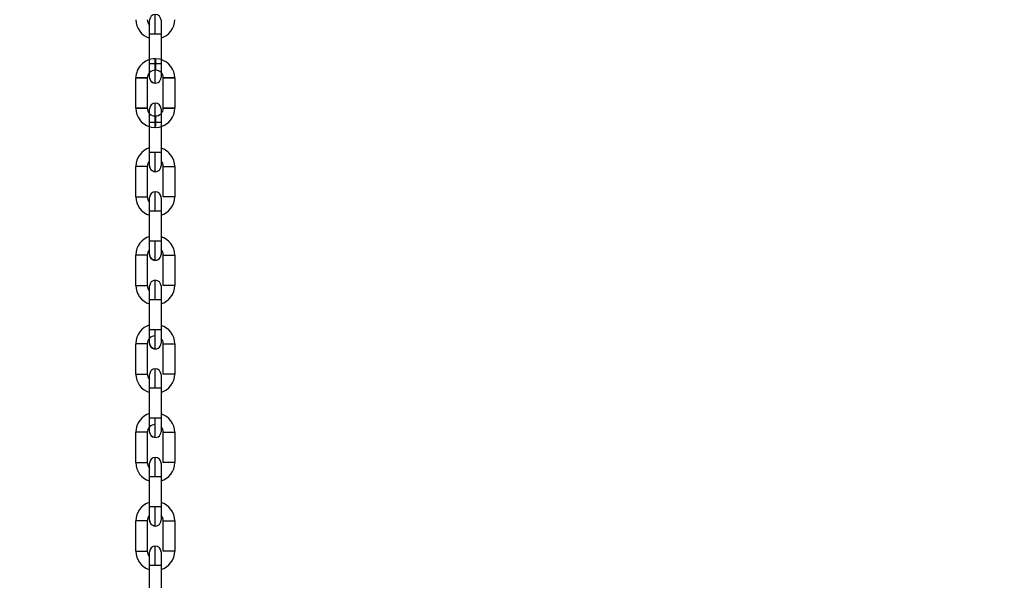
# Model space of a CAD drawing. Header units: inches. Extents: x 170 to 288, y 234 to 248.
# Tile 324 of 480: x 234.859 to 235.31, y 243.499 to 243.756. Entities that reach past the tile are written whole.
import ezdxf

# ---------------------------------------------------------------- set-up
doc = ezdxf.new("R2010")
doc.units = ezdxf.units.IN
doc.header["$LTSCALE"] = 0.25
doc.header["$MEASUREMENT"] = 0
doc.layers.add('ANNOTATIONS', color=1, linetype='Continuous')
doc.layers.add('STANDARD Z GUIDE MOTOR LH', color=7, linetype='Continuous')
doc.styles.add('ARIAL', font='arial.ttf', dxfattribs={"height": 0.09375})
doc.dimstyles.new('STANDARD$0', dxfattribs={"dimtxt": 0.09375, "dimasz": 0.09375, "dimexe": 0.03125, "dimexo": 0.046875, "dimgap": 0.09, "dimtad": 0, "dimtih": 1, "dimtoh": 1, "dimdec": 4, "dimzin": 0, "dimdsep": 46, "dimtxsty": 'ARIAL', "dimcen": 0.09, "dimadec": 0, "dimazin": 0, "dimtfac": 1, "dimtdec": 4, "dimtofl": 0, "dimtmove": 0, "dimatfit": 1, "dimfxl": 1, "dimtolj": 1, "dimtzin": 0, "dimarcsym": 0})

# ---------------------------------------------------------------- blocks, each defined once
blk = doc.blocks.new('*D51')
at = {"layer": 'ANNOTATIONS', "color": 0, "lineweight": -2, "transparency": 16777216}
for p, q in [((234.1246231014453, 244.1437778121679), (235.8395596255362, 244.1437778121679)), ((235.8083096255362, 244.0500278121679), (235.8083096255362, 242.2801168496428)), ((235.8083096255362, 240.2331944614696), (235.8083096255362, 242.0031054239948)), ((234.5308731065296, 240.1394444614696), (235.8395596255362, 240.1394444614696))]:
    blk.add_line(p, q, dxfattribs=at)
at = {"layer": 'ANNOTATIONS', "color": 0, "transparency": 16777216}
for points in [[(235.7926846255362, 244.0500278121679), (235.8239346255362, 244.0500278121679), (235.8083096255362, 244.1437778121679)], [(235.7926846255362, 240.2331944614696), (235.8239346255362, 240.2331944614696), (235.8083096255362, 240.1394444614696)]]:
    blk.add_solid(points, dxfattribs=at)
at = {"layer": 'defpoints', "color": 0, "transparency": 16777216}
for p in [(234.0777481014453, 244.1437778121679), (235.8083096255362, 244.1437778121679), (234.4839981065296, 240.1394444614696)]:
    blk.add_point(p, dxfattribs=at)
at = {"layer": 'ANNOTATIONS', "color": 0, "transparency": 16777216, "insert": (235.8083096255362, 242.1416111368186), "char_height": 0.09375, "attachment_point": 5, "style": 'ARIAL'}
blk.add_mtext('\\A1;OPENING HEIGHT', dxfattribs=at)

msp = doc.modelspace()

# ---------------------------------------------------------------- linework, layer by layer
at = {"layer": 'STANDARD Z GUIDE MOTOR LH'}
for p, q in [((234.9181285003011, 243.7357479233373), (234.9181287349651, 243.7496586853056)), ((234.9233780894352, 243.7496585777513), (234.9233778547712, 243.735747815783)), ((234.9206219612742, 243.7381204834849), (234.9208843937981, 243.7381204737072)), ((234.9118288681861, 243.7154172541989), (234.91182910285, 243.7293280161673)), ((234.9170784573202, 243.729327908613), (234.9170782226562, 243.715417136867)), ((234.9208843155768, 243.7328711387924), (234.9206218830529, 243.7328711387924)), ((234.9244272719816, 243.7154169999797), (234.9244275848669, 243.7293277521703)), ((234.9296768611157, 243.729327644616), (234.9296766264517, 243.7154168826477)), ((234.920621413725, 243.7118737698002), (234.9208839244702, 243.7118737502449)), ((234.9181276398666, 243.6950865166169), (234.9181279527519, 243.7089972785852)), ((234.9208837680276, 243.7066244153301), (234.9206213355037, 243.7066244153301)), ((234.923377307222, 243.7089971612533), (234.9233769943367, 243.6950863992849)), ((234.9118280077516, 243.6747558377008), (234.9118283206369, 243.6886665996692)), ((234.917077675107, 243.6886665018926), (234.9170773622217, 243.6747557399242)), ((234.9244264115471, 243.6747555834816), (234.9244267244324, 243.6886663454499)), ((234.9296760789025, 243.6886662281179), (234.9296757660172, 243.6747554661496)), ((234.9181267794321, 243.6544251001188), (234.9181270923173, 243.6683358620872)), ((234.9233764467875, 243.6683357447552), (234.9233761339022, 243.6544250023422)), ((234.9118271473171, 243.6340944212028), (234.9118274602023, 243.6480051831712)), ((234.9170768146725, 243.6480050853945), (234.9170765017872, 243.6340943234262)), ((234.9244256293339, 243.6340941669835), (234.9244258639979, 243.6480049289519)), ((234.929675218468, 243.6480048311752), (234.929674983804, 243.6340940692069)), ((234.9181259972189, 243.6137636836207), (234.9181262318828, 243.6276744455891)), ((234.923375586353, 243.6276743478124), (234.923375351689, 243.6137635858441)), ((234.9118263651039, 243.59343302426), (234.9118265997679, 243.6073437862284)), ((234.917075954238, 243.6073436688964), (234.917075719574, 243.5934329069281)), ((234.9244247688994, 243.5934327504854), (234.9244250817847, 243.6073435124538)), ((234.9296744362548, 243.6073434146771), (234.9296741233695, 243.5934326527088)), ((234.9181251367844, 243.5731022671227), (234.9181254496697, 243.5870130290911)), ((234.9233748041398, 243.5870129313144), (234.9233744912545, 243.573102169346)), ((234.9118255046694, 243.552771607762), (234.9118258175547, 243.5666823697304)), ((234.9170751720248, 243.5666822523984), (234.9170748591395, 243.55277149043)), ((234.9244239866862, 243.5527713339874), (234.9244242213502, 243.5666821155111)), ((234.9296735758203, 243.5666819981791), (234.929673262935, 243.5527712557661)), ((234.9181243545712, 243.5324408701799), (234.9181245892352, 243.5463516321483)), ((234.9233739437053, 243.5463515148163), (234.92337363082, 243.5324407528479)), ((234.9207489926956, 243.5324408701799), (234.9181243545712, 243.5324408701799)), ((234.9118247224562, 243.5121102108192), (234.9118249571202, 243.5260209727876)), ((234.9170743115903, 243.5260208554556), (234.917073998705, 243.5121100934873)), ((234.9244231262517, 243.5121099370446), (234.924423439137, 243.526020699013)), ((234.9296727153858, 243.526020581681), (234.9296724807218, 243.5121098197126)), ((234.9181238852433, 243.5095925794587), (234.9181238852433, 243.5118581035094)), ((234.9181234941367, 243.4917794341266), (234.918123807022, 243.5056901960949)), ((234.9233730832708, 243.5056901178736), (234.9233728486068, 243.4917793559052))]:
    msp.add_line(p, q, dxfattribs=at)
at = {"layer": 'STANDARD Z GUIDE MOTOR LH', "flags": 128}
for points in [[(234.9207534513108, 243.7496586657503), (234.9207534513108, 243.7513740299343), (234.9207535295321, 243.7530234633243), (234.9207535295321, 243.7558759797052), (234.9207536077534, 243.7569694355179), (234.9207536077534, 243.7584511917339)], [(234.9181287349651, 243.7496586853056), (234.9181288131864, 243.7508619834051), (234.9181288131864, 243.754020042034), (234.9181288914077, 243.7547870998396)], [(234.9181288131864, 243.7540199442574), (234.9181288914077, 243.7547870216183), (234.9181288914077, 243.7558265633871)], [(234.9233782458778, 243.7558264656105), (234.9233782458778, 243.7553569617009), (234.9233781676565, 243.7547869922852), (234.9233781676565, 243.7520189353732), (234.9233780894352, 243.7508618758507)], [(234.9233781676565, 243.7520187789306), (234.9233780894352, 243.7508616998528), (234.9233780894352, 243.7496583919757)], [(234.9233782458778, 243.7553569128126), (234.9233781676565, 243.7547869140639)], [(234.9181287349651, 243.7496586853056), (234.9183285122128, 243.7496586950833), (234.9188974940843, 243.7496586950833), (234.9197490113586, 243.7496586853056), (234.9207534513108, 243.7496586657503)], [(234.9207534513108, 243.7496586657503), (234.9217578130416, 243.749658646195), (234.9226093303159, 243.749658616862), (234.9231783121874, 243.7496585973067), (234.9233780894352, 243.7496585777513)], [(234.9206218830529, 243.7328711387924), (234.9206218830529, 243.7354958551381), (234.9206219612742, 243.7365002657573), (234.9206219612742, 243.7381204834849)], [(234.9208843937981, 243.7381204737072), (234.9208843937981, 243.7354957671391), (234.9208843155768, 243.7344913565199), (234.9208843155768, 243.7328711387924)], [(234.9233778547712, 243.7377594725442), (234.9225997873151, 243.7379514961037), (234.9208843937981, 243.7381204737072)], [(234.9181283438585, 243.7295798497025), (234.9181283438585, 243.7306193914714), (234.9181284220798, 243.73138647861), (234.9181284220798, 243.7345446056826), (234.9181285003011, 243.7357479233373)], [(234.9207531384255, 243.7357479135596), (234.9197486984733, 243.7357479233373), (234.9188972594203, 243.735747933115), (234.9183282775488, 243.735747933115), (234.9181285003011, 243.7357479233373)], [(234.9207529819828, 243.7269551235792), (234.9207529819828, 243.7295305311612), (234.9207530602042, 243.7308629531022), (234.9207530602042, 243.7323830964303), (234.9207531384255, 243.7340325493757), (234.9207531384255, 243.7357479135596)], [(234.9233778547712, 243.735747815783), (234.9231779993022, 243.7357478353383), (234.922609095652, 243.7357478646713), (234.9217575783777, 243.7357478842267), (234.9207531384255, 243.7357479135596)], [(234.9233778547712, 243.735747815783), (234.9233777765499, 243.7345444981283), (234.9233777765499, 243.732321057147), (234.9233776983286, 243.7313863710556), (234.9233776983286, 243.7295797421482)], [(234.9170784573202, 243.729327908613), (234.9168786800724, 243.7293279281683), (234.9163096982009, 243.7293279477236), (234.9154581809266, 243.7293279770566), (234.9144538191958, 243.729327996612), (234.9134493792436, 243.7293280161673), (234.9125978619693, 243.7293280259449), (234.9120289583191, 243.7293280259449), (234.91182910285, 243.7293280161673)], [(234.91182910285, 243.7293280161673), (234.9120289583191, 243.729327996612), (234.9125978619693, 243.7293279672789), (234.9134493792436, 243.7293279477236), (234.9144538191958, 243.7293279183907), (234.9154581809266, 243.7293278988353), (234.9163096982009, 243.7293278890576), (234.9168786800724, 243.7293278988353), (234.9170784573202, 243.729327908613)], [(234.9207529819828, 243.7269551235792), (234.9197485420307, 243.7271549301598), (234.9188970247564, 243.7277239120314), (234.9183281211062, 243.7285754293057), (234.9181283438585, 243.7295798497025)], [(234.9244275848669, 243.7293277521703), (234.9246273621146, 243.729327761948), (234.9251962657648, 243.7293277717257), (234.9260477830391, 243.729327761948), (234.9270522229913, 243.7293277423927), (234.9280566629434, 243.7293277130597), (234.9289081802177, 243.7293276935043), (234.929477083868, 243.7293276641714), (234.9296768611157, 243.729327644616)], [(234.9296768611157, 243.729327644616), (234.929477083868, 243.7293276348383), (234.9289081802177, 243.7293276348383), (234.9280566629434, 243.729327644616), (234.9260477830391, 243.7293276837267), (234.9251962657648, 243.7293277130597), (234.9246273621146, 243.729327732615), (234.9244275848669, 243.7293277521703)], [(234.9118288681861, 243.7154172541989), (234.9134490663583, 243.7154172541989), (234.9154579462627, 243.7154172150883), (234.916309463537, 243.715417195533), (234.9168783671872, 243.7154171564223), (234.9170782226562, 243.715417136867)], [(234.9170782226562, 243.715417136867), (234.9154579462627, 243.715417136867), (234.9134490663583, 243.7154171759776), (234.9125976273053, 243.7154172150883), (234.9120286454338, 243.7154172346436), (234.9118288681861, 243.7154172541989)], [(234.9207525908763, 243.7089972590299), (234.9207526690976, 243.7107126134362), (234.9207526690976, 243.7138821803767), (234.9207527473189, 243.7152145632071), (234.9207527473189, 243.7177897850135)], [(234.9296766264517, 243.7154168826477), (234.929476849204, 243.715416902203), (234.9289078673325, 243.7154169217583), (234.9280563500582, 243.715416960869), (234.927051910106, 243.7154169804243), (234.9260475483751, 243.7154169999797), (234.9244272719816, 243.7154169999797)], [(234.9244272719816, 243.7154169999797), (234.9246270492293, 243.7154169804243), (234.9251960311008, 243.7154169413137), (234.9260475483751, 243.7154169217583), (234.927051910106, 243.715416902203), (234.9280563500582, 243.7154168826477), (234.9296766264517, 243.7154168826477)], [(234.9181279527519, 243.7089972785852), (234.9181279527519, 243.7113576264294), (234.9181280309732, 243.7124239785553), (234.9181280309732, 243.7151651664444)], [(234.920621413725, 243.7118737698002), (234.920621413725, 243.7102534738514)], [(234.9208839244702, 243.7118737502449), (234.9208839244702, 243.7116739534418), (234.9208838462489, 243.7111049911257), (234.9208838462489, 243.7082446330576), (234.9208837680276, 243.7073931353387)], [(234.9233773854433, 243.7151650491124), (234.9233773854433, 243.7133584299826), (234.923377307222, 243.7124237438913)], [(234.9233773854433, 243.7133585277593), (234.923377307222, 243.7124238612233), (234.923377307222, 243.7089971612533)], [(234.9181278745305, 243.7069854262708), (234.9189059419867, 243.7067934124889), (234.9206213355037, 243.7066244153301)], [(234.9181279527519, 243.7089972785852), (234.9197481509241, 243.7089972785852), (234.9217570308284, 243.7089972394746)], [(234.9206213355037, 243.7066244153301), (234.9206213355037, 243.7092491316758), (234.920621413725, 243.7102535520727)], [(234.9208837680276, 243.7066244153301), (234.9208837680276, 243.7073931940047), (234.9208838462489, 243.708244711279)], [(234.9208837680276, 243.7066244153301), (234.9225991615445, 243.7067933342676), (234.9233772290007, 243.7069853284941)], [(234.9217570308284, 243.7089972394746), (234.9226085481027, 243.7089972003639), (234.9231774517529, 243.7089971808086), (234.923377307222, 243.7089971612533)], [(234.9181274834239, 243.6889184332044), (234.9181274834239, 243.6890369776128), (234.9181275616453, 243.6893879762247), (234.9181275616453, 243.692726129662), (234.9181276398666, 243.6938831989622), (234.9181276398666, 243.6950865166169)], [(234.920752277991, 243.6950864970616), (234.9197479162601, 243.6950865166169), (234.9181276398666, 243.6950865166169)], [(234.9207521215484, 243.6862937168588), (234.9207521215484, 243.686963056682), (234.9207521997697, 243.6877756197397), (234.9207521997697, 243.6902015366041), (234.920752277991, 243.6917216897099), (234.920752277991, 243.6950864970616)], [(234.9233769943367, 243.6950863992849), (234.923177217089, 243.6950864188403), (234.9226082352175, 243.6950864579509), (234.9217567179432, 243.6950864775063), (234.920752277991, 243.6950864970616)], [(234.9233769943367, 243.6950863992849), (234.9233769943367, 243.6938830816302), (234.9233769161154, 243.6927260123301), (234.9233769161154, 243.6899578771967), (234.9233768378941, 243.689387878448), (234.9233768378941, 243.6889183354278)], [(234.917077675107, 243.6886665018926), (234.916877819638, 243.6886665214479), (234.9163089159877, 243.6886665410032), (234.9154573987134, 243.6886665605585), (234.9134485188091, 243.6886665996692), (234.9125970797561, 243.6886666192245), (234.9120280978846, 243.6886666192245), (234.9118283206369, 243.6886665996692)], [(234.9207521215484, 243.6862937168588), (234.9197477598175, 243.6864935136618), (234.9188962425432, 243.6870624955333), (234.9183272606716, 243.6879140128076), (234.9181274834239, 243.6889184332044)], [(234.9244267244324, 243.6886663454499), (234.9246265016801, 243.6886663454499), (234.9251954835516, 243.6886663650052), (234.9260470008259, 243.6886663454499), (234.9270513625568, 243.6886663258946), (234.9280558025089, 243.6886663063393), (234.9289073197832, 243.6886662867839), (234.9294763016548, 243.6886662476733), (234.9296760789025, 243.6886662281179)], [(234.9118280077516, 243.6747558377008), (234.9120277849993, 243.6747558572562), (234.9125967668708, 243.6747558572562), (234.9134482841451, 243.6747558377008), (234.9144527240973, 243.6747558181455), (234.9154570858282, 243.6747557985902), (234.9163086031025, 243.6747557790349), (234.916877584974, 243.6747557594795), (234.9170773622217, 243.6747557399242)], [(234.9207517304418, 243.6683358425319), (234.9207518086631, 243.6700511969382), (234.9207518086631, 243.6717006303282), (234.9207518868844, 243.6732207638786), (234.9207518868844, 243.6756466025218), (234.9207519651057, 243.6764591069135), (234.9207519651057, 243.6771283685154)], [(234.9296757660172, 243.6747554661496), (234.9294759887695, 243.6747554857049), (234.928907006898, 243.6747555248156), (234.928055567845, 243.6747555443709), (234.9260466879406, 243.6747555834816), (234.9251951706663, 243.6747556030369), (234.9246262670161, 243.6747556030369), (234.9244264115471, 243.6747555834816)], [(234.9181270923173, 243.6683358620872), (234.9181270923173, 243.6695391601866), (234.9181271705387, 243.6706962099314), (234.9181271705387, 243.6734642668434), (234.91812724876, 243.6740342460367)], [(234.9181271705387, 243.6734642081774), (234.91812724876, 243.6740342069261), (234.91812724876, 243.6745037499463)], [(234.9233766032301, 243.6745036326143), (234.9233765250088, 243.6743851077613), (234.9233765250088, 243.6706959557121), (234.9233764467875, 243.6695388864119), (234.9233764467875, 243.6683355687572)], [(234.9181270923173, 243.6683358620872), (234.9183268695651, 243.6683358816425), (234.9188958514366, 243.6683358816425), (234.9197473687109, 243.6683358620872), (234.9207517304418, 243.6683358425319)], [(234.9207517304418, 243.6683358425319), (234.9217561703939, 243.6683358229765), (234.9226076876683, 243.6683358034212), (234.9231766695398, 243.6683357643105), (234.9233764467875, 243.6683357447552)], [(234.9181267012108, 243.6482570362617), (234.9181267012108, 243.6500636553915), (234.9181267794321, 243.6509983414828), (234.9181267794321, 243.6544251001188)], [(234.92175593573, 243.6544250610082), (234.9197470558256, 243.6544251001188), (234.9188955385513, 243.6544251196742), (234.9183266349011, 243.6544251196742), (234.9181267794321, 243.6544251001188)], [(234.9207513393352, 243.6456323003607), (234.9207513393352, 243.648207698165), (234.9207514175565, 243.6495401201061), (234.9207514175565, 243.6527097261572), (234.9207514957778, 243.6544250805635)], [(234.9233761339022, 243.6544250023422), (234.9231763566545, 243.6544250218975), (234.922607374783, 243.6544250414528), (234.92175593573, 243.6544250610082)], [(234.9233761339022, 243.6544250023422), (234.9233761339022, 243.652064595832), (234.9233760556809, 243.6509982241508), (234.9233760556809, 243.6482569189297)], [(234.9170768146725, 243.6480050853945), (234.9168770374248, 243.6480051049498), (234.9163080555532, 243.6480051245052), (234.9154565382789, 243.6480051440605), (234.9144521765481, 243.6480051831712), (234.9134477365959, 243.6480051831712), (234.9125962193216, 243.6480052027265), (234.9120272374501, 243.6480052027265), (234.9118274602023, 243.6480051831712)], [(234.9207513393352, 243.6456323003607), (234.919746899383, 243.645832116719), (234.9188953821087, 243.6464010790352), (234.9183264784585, 243.6472525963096), (234.9181267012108, 243.6482570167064)], [(234.9244258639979, 243.6480049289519), (234.9246257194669, 243.6480049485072), (234.9251946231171, 243.6480049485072), (234.9260461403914, 243.6480049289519), (234.9280550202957, 243.6480048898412), (234.9289064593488, 243.6480048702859), (234.9294754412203, 243.6480048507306), (234.929675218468, 243.6480048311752)], [(234.9118271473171, 243.6340944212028), (234.9120270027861, 243.6340944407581), (234.9134474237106, 243.6340944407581), (234.9144518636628, 243.6340944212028), (234.915456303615, 243.6340943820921), (234.916307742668, 243.6340943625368), (234.9168767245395, 243.6340943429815), (234.9170765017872, 243.6340943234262)], [(234.9207509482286, 243.6276744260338), (234.9207509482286, 243.6293897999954), (234.9207510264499, 243.6310392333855), (234.9207510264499, 243.633891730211), (234.9207511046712, 243.634985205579), (234.9207511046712, 243.6364669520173)], [(234.929674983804, 243.6340940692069), (234.929475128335, 243.6340940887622), (234.9289062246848, 243.6340941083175), (234.9280547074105, 243.6340941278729), (234.9260458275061, 243.6340941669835), (234.9251943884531, 243.6340941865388), (234.9246254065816, 243.6340941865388), (234.9244256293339, 243.6340941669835)], [(234.9181262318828, 243.6276744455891), (234.9181263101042, 243.6288777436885), (234.9181263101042, 243.6311011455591), (234.9181263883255, 243.6320358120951)], [(234.9181263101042, 243.6315768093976), (234.9181263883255, 243.6320357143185), (234.9181263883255, 243.6338423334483)], [(234.9233757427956, 243.6338422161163), (234.9233757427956, 243.6328026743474), (234.9233756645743, 243.6320355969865), (234.9233756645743, 243.6288774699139), (234.923375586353, 243.6276741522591)], [(234.9233757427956, 243.6328027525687), (234.9233756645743, 243.6320356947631)], [(234.9181262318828, 243.6276744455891), (234.9183260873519, 243.6276744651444), (234.9188949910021, 243.6276744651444), (234.9197465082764, 243.6276744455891), (234.9217553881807, 243.6276744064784)], [(234.9217553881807, 243.6276744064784), (234.9226068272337, 243.6276743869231), (234.9231758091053, 243.6276743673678), (234.923375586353, 243.6276743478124)], [(234.9233756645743, 243.6288776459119), (234.923375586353, 243.6276743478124)], [(234.9181258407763, 243.6075956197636), (234.9181258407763, 243.6086351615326), (234.9181259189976, 243.6094022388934), (234.9181259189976, 243.612560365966), (234.9181259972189, 243.6137636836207)], [(234.9207506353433, 243.6137636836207), (234.9197462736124, 243.6137636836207), (234.9188947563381, 243.6137637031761), (234.9183257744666, 243.6137637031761), (234.9181259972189, 243.6137636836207)], [(234.9207504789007, 243.6049708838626), (234.9207504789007, 243.6064527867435), (234.920750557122, 243.6075463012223), (234.920750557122, 243.6103988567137), (234.9207506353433, 243.6120483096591), (234.9207506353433, 243.6137636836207)], [(234.923375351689, 243.6137635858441), (234.92317549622, 243.6137636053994), (234.9226065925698, 243.6137636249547), (234.9217550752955, 243.6137636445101), (234.9207506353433, 243.6137636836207)], [(234.923375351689, 243.6137635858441), (234.9233752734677, 243.6125602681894), (234.9233752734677, 243.6094021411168), (234.9233751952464, 243.6086350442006), (234.9233751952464, 243.6075955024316)], [(234.917075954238, 243.6073436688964), (234.9168761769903, 243.6073436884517), (234.9163071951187, 243.6073437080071), (234.9154557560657, 243.6073437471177), (234.9134468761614, 243.6073437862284), (234.9118265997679, 243.6073437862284)], [(234.9207504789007, 243.6049708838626), (234.9197460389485, 243.605170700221), (234.9188945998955, 243.6057396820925), (234.918325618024, 243.6065911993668), (234.9181258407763, 243.6075956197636)], [(234.9244250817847, 243.6073435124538), (234.9246248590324, 243.6073435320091), (234.9260452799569, 243.6073435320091), (234.9270497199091, 243.6073435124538), (234.9280541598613, 243.6073434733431), (234.9289056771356, 243.6073434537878), (234.9294745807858, 243.6073434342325), (234.9296744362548, 243.6073434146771)], [(234.9118263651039, 243.59343302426), (234.9134466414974, 243.59343302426), (234.9144510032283, 243.5934330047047), (234.9154554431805, 243.5934329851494), (234.9163069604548, 243.5934329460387), (234.9168759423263, 243.5934329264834), (234.917075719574, 243.5934329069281)], [(234.9207500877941, 243.5870130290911), (234.9207501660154, 243.5887283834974), (234.9207501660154, 243.5903778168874), (234.9207502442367, 243.5918979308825), (234.9207502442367, 243.5951362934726), (234.920750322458, 243.5956366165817), (234.920750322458, 243.5958055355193)], [(234.9296741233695, 243.5934326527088), (234.9294743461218, 243.5934326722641), (234.9289053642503, 243.5934326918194), (234.928053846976, 243.5934327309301), (234.9270494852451, 243.5934327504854), (234.9260450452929, 243.5934327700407), (234.9246245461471, 243.5934327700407), (234.9244247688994, 243.5934327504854)], [(234.9181254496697, 243.5870130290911), (234.9181254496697, 243.5893733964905), (234.918125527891, 243.5904397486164), (234.918125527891, 243.5931809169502)], [(234.9233748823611, 243.5931808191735), (234.9233748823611, 243.5904394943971), (234.9233748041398, 243.5893731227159)], [(234.9233748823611, 243.5904396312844), (234.9233748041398, 243.5893732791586), (234.9233748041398, 243.5870129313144)], [(234.9181254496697, 243.5870130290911), (234.9183252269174, 243.5870130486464), (234.9197457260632, 243.5870130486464), (234.9207500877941, 243.5870130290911)], [(234.9207500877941, 243.5870130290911), (234.9217545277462, 243.5870130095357), (234.9226060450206, 243.5870129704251), (234.9231750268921, 243.5870129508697), (234.9233748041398, 243.5870129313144)], [(234.9181250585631, 243.5669342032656), (234.9181250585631, 243.5696755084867), (234.9181251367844, 243.5707418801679), (234.9181251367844, 243.5731022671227)], [(234.9207498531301, 243.5731022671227), (234.9197454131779, 243.573102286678), (234.9183249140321, 243.573102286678), (234.9181251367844, 243.5731022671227)], [(234.9207496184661, 243.5643094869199), (234.9207496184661, 243.564478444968), (234.9207496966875, 243.5649788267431), (234.9207496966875, 243.5682173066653), (234.9207497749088, 243.569737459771), (234.9207497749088, 243.571386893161), (234.9207498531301, 243.5731022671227)], [(234.9233744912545, 243.573102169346), (234.9231747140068, 243.5731021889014), (234.9226057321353, 243.5731022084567), (234.921754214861, 243.5731022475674), (234.9207498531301, 243.5731022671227)], [(234.9233744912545, 243.573102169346), (234.9233744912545, 243.5718988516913), (234.9233744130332, 243.5707417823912), (234.9233744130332, 243.5674036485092), (234.9233743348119, 243.5670526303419), (234.9233743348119, 243.5669341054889)], [(234.9170751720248, 243.5666822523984), (234.9168753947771, 243.5666822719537), (234.9163064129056, 243.5666823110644), (234.9154548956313, 243.5666823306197), (234.9144504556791, 243.566682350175), (234.9134460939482, 243.5666823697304), (234.9118258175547, 243.5666823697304)], [(234.9207496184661, 243.5643094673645), (234.9197452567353, 243.5645092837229), (234.918893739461, 243.5650782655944), (234.9183247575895, 243.5659297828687), (234.9181250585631, 243.5669342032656)], [(234.9244242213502, 243.5666821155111), (234.9260444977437, 243.5666821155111), (234.9270489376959, 243.5666820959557), (234.9280532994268, 243.5666820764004), (234.928904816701, 243.5666820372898), (234.9294737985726, 243.5666820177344), (234.9296735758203, 243.5666819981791)], [(234.9118255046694, 243.552771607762), (234.9144502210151, 243.552771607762), (234.915454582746, 243.5527715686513), (234.9163061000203, 243.5527715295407), (234.9168750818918, 243.5527715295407), (234.9170748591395, 243.55277149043)], [(234.9207493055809, 243.5463515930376), (234.9207493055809, 243.5480669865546), (234.9207493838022, 243.5497164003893), (234.9207493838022, 243.5525688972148), (234.9207494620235, 243.5536623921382), (234.9207494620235, 243.5551441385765)], [(234.929673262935, 243.5527712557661), (234.9294734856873, 243.5527712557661), (234.9289045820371, 243.5527712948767), (234.9280530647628, 243.5527712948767), (234.9270486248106, 243.5527713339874), (234.9260441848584, 243.5527713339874), (234.9251926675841, 243.552771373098), (234.9246237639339, 243.552771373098), (234.9244239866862, 243.5527713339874)], [(234.9181245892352, 243.5463516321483), (234.9181246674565, 243.5475549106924), (234.9181246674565, 243.550712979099), (234.9181247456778, 243.5514800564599)], [(234.9181247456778, 243.5514799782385), (234.9181247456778, 243.5525195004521)], [(234.9233741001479, 243.5525193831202), (234.9233741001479, 243.5520498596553), (234.9233740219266, 243.5514798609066), (234.9233740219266, 243.5487117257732), (234.9233739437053, 243.5475546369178), (234.9233739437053, 243.546351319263)], [(234.9233740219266, 243.5487118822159), (234.9233739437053, 243.5475548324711)], [(234.9233741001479, 243.5520498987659), (234.9233740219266, 243.5514799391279)], [(234.9181245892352, 243.5463516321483), (234.9197448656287, 243.5463516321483), (234.9207493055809, 243.5463515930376)], [(234.9207493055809, 243.5463515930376), (234.9217536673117, 243.5463515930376), (234.922605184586, 243.546351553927), (234.9231741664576, 243.546351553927), (234.9233739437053, 243.5463515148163)], [(234.9181241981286, 243.5262728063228), (234.9181241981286, 243.5280794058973), (234.9181242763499, 243.5290141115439), (234.9181242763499, 243.5312375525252), (234.9181243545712, 243.5324408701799)], [(234.920748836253, 243.5236480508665), (234.920748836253, 243.5262234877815), (234.9207489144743, 243.5275559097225), (234.9207489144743, 243.5290760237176), (234.9207489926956, 243.530725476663), (234.9207489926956, 243.5324408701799)], [(234.92337363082, 243.5324407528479), (234.9231738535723, 243.5324407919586), (234.9226049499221, 243.5324407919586), (234.9217534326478, 243.5324408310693), (234.9207489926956, 243.5324408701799)], [(234.92337363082, 243.5324407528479), (234.92337363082, 243.5290139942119), (234.9233735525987, 243.528079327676), (234.9233735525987, 243.5262726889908)], [(234.9170743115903, 243.5260208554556), (234.9168745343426, 243.5260208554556), (234.916305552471, 243.5260208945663), (234.9154540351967, 243.5260209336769), (234.9144496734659, 243.5260209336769), (234.9134452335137, 243.5260209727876), (234.9118249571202, 243.5260209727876)], [(234.920748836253, 243.5236480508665), (234.9197443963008, 243.5238478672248), (234.9188928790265, 243.5244168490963), (234.9183239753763, 243.5252683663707), (234.9181241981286, 243.5262728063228)], [(234.924423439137, 243.526020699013), (234.9270480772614, 243.526020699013), (234.9280525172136, 243.5260206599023), (234.9289040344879, 243.5260206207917), (234.9294729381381, 243.5260206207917), (234.9296727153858, 243.526020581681)], [(234.9118247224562, 243.5121102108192), (234.9134449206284, 243.5121102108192), (234.9144493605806, 243.5121101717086), (234.9154538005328, 243.5121101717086), (234.9163053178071, 243.5121101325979), (234.9168742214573, 243.5121100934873), (234.917073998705, 243.5121100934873)], [(234.9207484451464, 243.5056901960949), (234.9207484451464, 243.5074055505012), (234.9207485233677, 243.5090550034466), (234.9207485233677, 243.5105751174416), (234.920748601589, 243.5119075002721), (234.920748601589, 243.5144827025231)], [(234.9296724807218, 243.5121098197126), (234.9294727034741, 243.5121098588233), (234.9289037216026, 243.5121098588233), (234.9280522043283, 243.512109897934), (234.9270477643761, 243.5121099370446), (234.9244231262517, 243.5121099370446)], [(234.918123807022, 243.5056901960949), (234.918123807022, 243.5091169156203), (234.9181238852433, 243.5100515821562)], [(234.9233731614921, 243.5091167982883), (234.9233731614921, 243.5068933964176), (234.9233730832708, 243.5056901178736)], [(234.9233732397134, 243.5100513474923), (234.9233731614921, 243.5091166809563)], [(234.9233732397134, 243.5118579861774), (234.9233732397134, 243.5100514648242)], [(234.918123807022, 243.5056901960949), (234.9183235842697, 243.5056902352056), (234.9197440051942, 243.5056902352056), (234.9207484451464, 243.5056901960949)], [(234.9207484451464, 243.5056901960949), (234.9217528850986, 243.5056901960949), (234.9226044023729, 243.5056901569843), (234.9231733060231, 243.5056901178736), (234.9233730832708, 243.5056901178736)], [(234.9233731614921, 243.506893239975), (234.9233730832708, 243.5056899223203)]]:
    msp.add_lwpolyline(points, dxfattribs=at)
at = {"layer": 'STANDARD Z GUIDE MOTOR LH'}
for centre, radius, start, end in [((234.9206223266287, 243.7560784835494), 0.008792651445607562, 179.9988299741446, 253.5247191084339), ((234.9206223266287, 243.7560784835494), 0.003543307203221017, 179.9988299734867, 225.2739186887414), ((234.9207535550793, 243.7558265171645), 0.002624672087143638, 359.979854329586, 179.9798341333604), ((234.9208847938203, 243.7560784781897), 0.00879265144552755, 286.4729408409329, 359.998829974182), ((234.9206217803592, 243.7293278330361), 0.008792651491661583, 89.9988299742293, 179.9988299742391), ((234.9208842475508, 243.7293278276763), 0.00879265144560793, 359.9988299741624, 73.52471910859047), ((234.9206217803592, 243.7293278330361), 0.003543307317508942, 89.99882997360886, 179.998829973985), ((234.9207530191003, 243.7295797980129), 0.002624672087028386, 179.9988299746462, 359.9994094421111), ((234.9208842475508, 243.7293278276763), 0.003543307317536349, 45.2739186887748, 89.99882997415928), ((234.9208842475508, 243.7293278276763), 0.003543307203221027, 359.9988299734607, 45.2739186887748), ((234.9206214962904, 243.7154170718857), 0.008792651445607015, 179.9988299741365, 253.5247190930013), ((234.9206214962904, 243.7154170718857), 0.003543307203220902, 179.9988299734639, 225.273918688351), ((234.920752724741, 243.7151651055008), 0.002624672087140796, 359.979854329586, 179.9798341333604), ((234.920883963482, 243.715417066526), 0.003543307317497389, 269.9988299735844, 359.9988299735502), ((234.920883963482, 243.715417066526), 0.008792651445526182, 286.4729408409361, 359.998829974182), ((234.9206214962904, 243.7154170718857), 0.003543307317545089, 225.273918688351, 269.9988299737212), ((234.9206267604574, 243.6888162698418), 0.00879265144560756, 106.4727034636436, 179.9985925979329), ((234.9208834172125, 243.6886664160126), 0.008792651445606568, 359.9988299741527, 73.52471910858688), ((234.9206209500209, 243.6886664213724), 0.003543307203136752, 134.7240831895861, 179.9988299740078), ((234.920752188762, 243.6889183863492), 0.002624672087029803, 179.9988299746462, 359.9994094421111), ((234.9208834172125, 243.6886664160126), 0.003543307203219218, 359.9988299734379, 45.27391868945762), ((234.9206206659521, 243.674755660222), 0.008792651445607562, 179.9988299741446, 253.5247191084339), ((234.9206206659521, 243.674755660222), 0.00354330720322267, 179.9988299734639, 225.2741811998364), ((234.9207518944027, 243.6745036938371), 0.002624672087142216, 359.979854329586, 179.9798341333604), ((234.9208831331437, 243.6747556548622), 0.008792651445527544, 286.4729408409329, 359.998829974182), ((234.9206267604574, 243.6481762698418), 0.00879265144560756, 106.4727034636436, 179.9985925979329), ((234.9208825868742, 243.6480050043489), 0.008792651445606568, 359.9988299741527, 73.52471910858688), ((234.9206201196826, 243.6480050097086), 0.003543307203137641, 134.7240469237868, 179.998829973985), ((234.9207513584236, 243.6482569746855), 0.002624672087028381, 179.9988299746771, 359.9994094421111), ((234.9208825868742, 243.6480050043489), 0.003543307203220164, 359.9988299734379, 45.27391868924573), ((234.9206198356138, 243.6340942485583), 0.008792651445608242, 179.9988299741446, 253.5247191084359), ((234.9206198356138, 243.6340942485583), 0.003543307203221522, 179.9988299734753, 225.2739186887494), ((234.9207510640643, 243.6338422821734), 0.002624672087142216, 359.979854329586, 179.9798341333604), ((234.9208823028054, 243.6340942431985), 0.008792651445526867, 286.4729408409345, 359.9988299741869), ((234.9206267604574, 243.6075362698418), 0.00879265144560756, 106.4727034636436, 179.9985925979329), ((234.9208817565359, 243.6073435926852), 0.008792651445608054, 359.9988299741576, 73.52471910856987), ((234.9206192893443, 243.6073435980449), 0.003543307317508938, 89.99882997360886, 179.9988299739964), ((234.9207505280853, 243.6075955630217), 0.002624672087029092, 179.9988299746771, 359.9994094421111), ((234.9208817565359, 243.6073435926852), 0.003543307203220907, 359.9988299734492, 45.27368438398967), ((234.9206190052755, 243.5934328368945), 0.008792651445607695, 179.9988299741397, 253.5247190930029), ((234.9206190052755, 243.5934328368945), 0.003543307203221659, 179.9988299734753, 225.2739186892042), ((234.920750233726, 243.5931808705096), 0.002624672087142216, 359.979854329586, 179.9798341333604), ((234.9208814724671, 243.5934328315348), 0.00879265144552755, 286.4729408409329, 359.998829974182), ((234.9206267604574, 243.5668962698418), 0.00879265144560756, 106.4727034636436, 179.9985925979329), ((234.9208809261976, 243.5666821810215), 0.008792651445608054, 359.9988299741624, 73.52471910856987), ((234.920618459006, 243.5666821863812), 0.003543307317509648, 89.99882997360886, 179.9988299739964), ((234.9207496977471, 243.566934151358), 0.002624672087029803, 179.9988299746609, 359.9994094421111), ((234.9208809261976, 243.5666821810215), 0.0035433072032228, 359.9988299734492, 45.27404698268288), ((234.9206181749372, 243.5527714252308), 0.008792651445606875, 179.9988299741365, 253.5247191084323), ((234.9206181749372, 243.5527714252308), 0.003543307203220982, 179.9988299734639, 225.2739186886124), ((234.9207494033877, 243.5525194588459), 0.002624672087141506, 359.979854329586, 179.9798341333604), ((234.9208806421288, 243.5527714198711), 0.008792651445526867, 286.4729408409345, 359.998829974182), ((234.9206176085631, 243.5260207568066), 0.00879265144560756, 106.4727034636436, 179.9985925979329), ((234.9208800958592, 243.5260207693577), 0.008792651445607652, 359.9988299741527, 73.52471910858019), ((234.9206176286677, 243.5260207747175), 0.003543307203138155, 134.7241337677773, 179.998829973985), ((234.9207488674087, 243.5262727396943), 0.002624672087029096, 179.9988299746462, 359.9994094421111), ((234.9208800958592, 243.5260207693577), 0.003543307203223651, 359.9988299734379, 45.27431858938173), ((234.9206173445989, 243.5121100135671), 0.008792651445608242, 179.9988299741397, 253.5247191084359), ((234.9206173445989, 243.5121100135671), 0.003543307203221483, 179.9988299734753, 225.2739186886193), ((234.9207485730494, 243.5118580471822), 0.002624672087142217, 359.979854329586, 179.9798341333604), ((234.9208798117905, 243.5121100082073), 0.008792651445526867, 286.4729408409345, 359.9988299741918)]:
    msp.add_arc(centre, radius, start, end, dxfattribs=at)

# ---------------------------------------------------------------- dimensions: what is measured, and where the dimension line sits
at = {"layer": 'ANNOTATIONS'}
dim = msp.add_linear_dim(base=(235.8083096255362, 244.1437778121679), p1=(234.4839981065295, 240.1394444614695), p2=(234.0777481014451, 244.1437778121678), angle=90, text='OPENING HEIGHT', dimstyle='STANDARD$0', dxfattribs=at)
dim.commit()
dim.dimension.update_dxf_attribs({"geometry": '*D51', "text_midpoint": (235.8083096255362, 242.1416111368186)})

doc.saveas('drawing.dxf')
